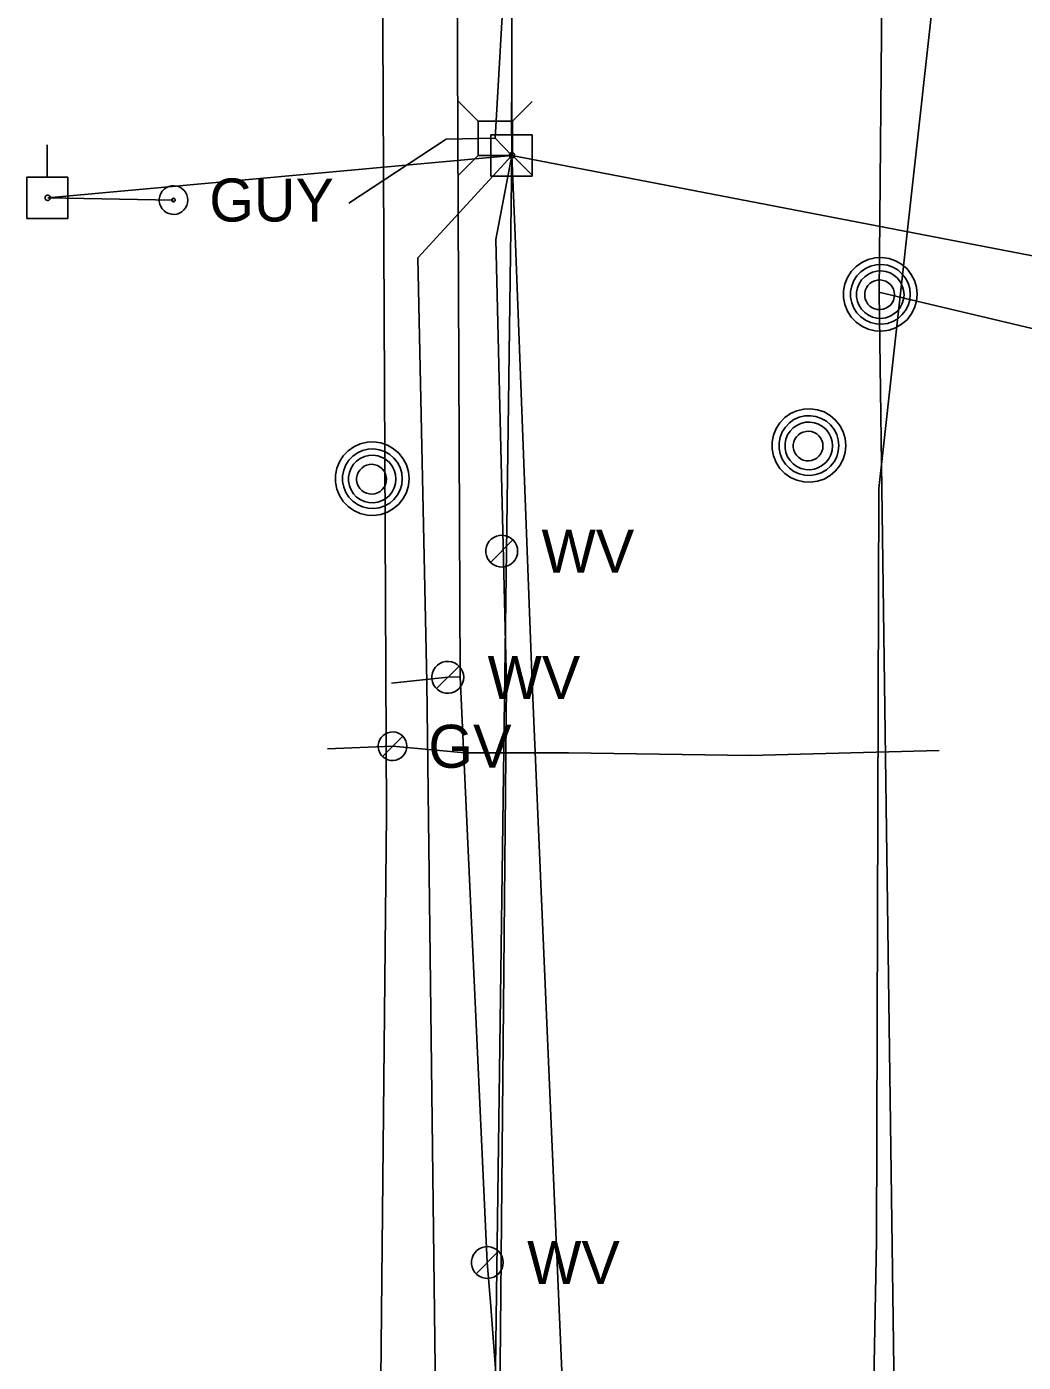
# Model space of a CAD drawing. Extents: x 600849 to 606371, y 330010 to 403088.
# Drawn here: x 601979.6 to 602068.8, y 363557.4 to 363677 of the extents above; entities that cross this region are included whole.
import ezdxf

# ---------------------------------------------------------------- set-up
doc = ezdxf.new("R2010")
doc.units = 0
for name, color, linetype in [('E_UTL_AG_Bold', 7, 'Continuous'), ('E_UTL_E_UG', 7, 'Continuous'), ('E_UTL_EGuyWire', 7, 'Continuous'), ('E_UTL_EPowerPole', 7, 'Continuous'), ('E_UTL_FO_UG', 7, 'Continuous'), ('E_UTL_G', 7, 'Continuous'), ('E_UTL_G_UG', 7, 'Continuous'), ('E_UTL_MH', 7, 'Continuous'), ('E_UTL_Overhead', 7, 'Continuous'), ('E_UTL_T_UG', 7, 'Continuous'), ('E_UTL_W', 7, 'Continuous'), ('E_UTL_W_UG', 7, 'Continuous')]:
    doc.layers.add(name, color=color, linetype=linetype)

msp = doc.modelspace()

# ---------------------------------------------------------------- linework, layer by layer
at = {"layer": 'E_UTL_AG_Bold'}
for points in [[(602019.99, 363668.55), (602018.23, 363670.31)], [(602023.08, 363668.55), (602024.83, 363670.31)], [(602023.08, 363668.55), (602019.99, 363668.55)], [(602019.99, 363668.55), (602019.99, 363665.46)], [(602023.08, 363665.46), (602023.08, 363668.55)], [(602019.99, 363665.46), (602018.23, 363663.71)], [(602019.99, 363665.46), (602023.08, 363665.46)], [(602023.08, 363665.46), (602024.83, 363663.71)]]:
    msp.add_lwpolyline(points, dxfattribs=at)
at = {"layer": 'E_UTL_E_UG'}
msp.add_lwpolyline([(602011.19, 363546.99), (602011.78, 363606.5), (602011.32, 363708.76), (602012.32, 363798.15), (602014.54, 363832.84), (602015.06, 363873.42), (602017.01, 363967.88)], dxfattribs=at)
at = {"layer": 'E_UTL_EGuyWire'}
msp.add_line((601992.72, 363661.48), (601981.47, 363661.68), dxfattribs=at)
for points in [[(601994.01, 363661.48), (601993.98, 363661.72), (601993.91, 363661.96), (601993.8, 363662.18), (601993.65, 363662.37), (601993.47, 363662.53), (601993.26, 363662.65), (601993.03, 363662.73), (601992.78, 363662.76), (601992.54, 363662.75), (601992.3, 363662.69), (601992.08, 363662.59), (601991.88, 363662.45), (601991.71, 363662.27), (601991.58, 363662.07), (601991.49, 363661.84), (601991.45, 363661.6), (601991.45, 363661.36), (601991.49, 363661.12), (601991.58, 363660.89), (601991.71, 363660.69), (601991.88, 363660.51), (601992.08, 363660.37), (601992.3, 363660.27), (601992.54, 363660.21), (601992.78, 363660.2), (601993.03, 363660.23), (601993.26, 363660.31), (601993.47, 363660.44), (601993.65, 363660.6), (601993.8, 363660.79), (601993.91, 363661), (601993.98, 363661.24), (601994.01, 363661.48)], [(601992.88, 363661.48), (601992.88, 363661.51), (601992.87, 363661.54), (601992.86, 363661.57), (601992.84, 363661.59), (601992.82, 363661.61), (601992.79, 363661.63), (601992.76, 363661.64), (601992.73, 363661.64), (601992.7, 363661.64), (601992.67, 363661.63), (601992.64, 363661.62), (601992.62, 363661.6), (601992.6, 363661.58), (601992.58, 363661.56), (601992.57, 363661.53), (601992.56, 363661.5), (601992.56, 363661.47), (601992.57, 363661.44), (601992.58, 363661.41), (601992.6, 363661.38), (601992.62, 363661.36), (601992.64, 363661.34), (601992.67, 363661.33), (601992.7, 363661.32), (601992.73, 363661.32), (601992.76, 363661.33), (601992.79, 363661.34), (601992.82, 363661.35), (601992.84, 363661.37), (601992.86, 363661.39), (601992.87, 363661.42), (601992.88, 363661.45), (601992.88, 363661.48)]]:
    msp.add_lwpolyline(points, dxfattribs=at)
at = {"layer": 'E_UTL_EPowerPole'}
for points in [[(602022.99, 363667.33), (602022.99, 363670.23)], [(602024.83, 363667.33), (602021.14, 363667.33)], [(602021.14, 363667.33), (602021.14, 363663.63)], [(602024.83, 363663.63), (602024.83, 363667.33)], [(601981.43, 363663.53), (601981.43, 363666.43)], [(602023.26, 363665.48), (602023.25, 363665.53), (602023.24, 363665.57), (602023.22, 363665.61), (602023.19, 363665.65), (602023.16, 363665.68), (602023.12, 363665.7), (602023.08, 363665.71), (602023.03, 363665.72), (602022.99, 363665.72), (602022.94, 363665.71), (602022.9, 363665.69), (602022.86, 363665.66), (602022.83, 363665.63), (602022.81, 363665.59), (602022.79, 363665.55), (602022.78, 363665.51), (602022.78, 363665.46), (602022.79, 363665.42), (602022.81, 363665.37), (602022.83, 363665.34), (602022.86, 363665.3), (602022.9, 363665.28), (602022.94, 363665.26), (602022.99, 363665.25), (602023.03, 363665.24), (602023.08, 363665.25), (602023.12, 363665.27), (602023.16, 363665.29), (602023.19, 363665.32), (602023.22, 363665.35), (602023.24, 363665.39), (602023.25, 363665.44), (602023.26, 363665.48)], [(601983.28, 363663.53), (601979.59, 363663.53)], [(601979.59, 363663.53), (601979.59, 363659.83)], [(601983.28, 363659.83), (601983.28, 363663.53)], [(602021.14, 363663.63), (602024.83, 363663.63)], [(601981.7, 363661.68), (601981.7, 363661.73), (601981.69, 363661.77), (601981.67, 363661.81), (601981.64, 363661.85), (601981.6, 363661.88), (601981.57, 363661.9), (601981.52, 363661.92), (601981.48, 363661.92), (601981.43, 363661.92), (601981.39, 363661.91), (601981.35, 363661.89), (601981.31, 363661.86), (601981.28, 363661.83), (601981.25, 363661.79), (601981.24, 363661.75), (601981.23, 363661.71), (601981.23, 363661.66), (601981.24, 363661.62), (601981.25, 363661.57), (601981.28, 363661.54), (601981.31, 363661.5), (601981.35, 363661.48), (601981.39, 363661.46), (601981.43, 363661.45), (601981.48, 363661.45), (601981.52, 363661.45), (601981.57, 363661.47), (601981.6, 363661.49), (601981.64, 363661.52), (601981.67, 363661.55), (601981.69, 363661.59), (601981.7, 363661.64), (601981.7, 363661.68)], [(601979.59, 363659.83), (601983.28, 363659.83)]]:
    msp.add_lwpolyline(points, dxfattribs=at)
at = {"layer": 'E_UTL_FO_UG'}
for points in [[(602018.89, 363234.82), (602015.7, 363236.2), (602015.45, 363252.39), (602015.2, 363298.62), (602016.31, 363359.18), (602016.36, 363412.87), (602014.83, 363477.07), (602015, 363510.18), (602016.42, 363534.87), (602015.4, 363618.31), (602014.6, 363656.31), (602023.02, 363665.48), (602021.53, 363667.01), (602024.62, 363721.06), (602024.12, 363803.03), (602022.89, 363819.62), (602023.54, 363821), (602021.77, 363822.04), (602014.54, 363832.84), (602015.06, 363873.42), (602017.07, 363970.24)], [(602005.75, 363342.34), (602019.42, 363343.61), (602020.52, 363346.31), (602024.58, 363388.43), (602025.92, 363417.67), (602030.34, 363473.3), (602029.86, 363502.22), (602028.38, 363535.82), (602024.84, 363618.3), (602023.3, 363658.33), (602023.02, 363665.48), (602021.53, 363667.01), (602017.12, 363666.92), (602008.42, 363661.2)], [(602001.38, 363477.52), (602010.34, 363483.77), (602021.43, 363500.36), (602022.52, 363506.41), (602021.76, 363534.75), (602022.52, 363618.14), (602021.58, 363657.95), (602023.02, 363665.48)], [(602055.87, 363653.22), (602071.85, 363649.44), (602148.89, 363639.58)]]:
    msp.add_lwpolyline(points, dxfattribs=at)
at = {"layer": 'E_UTL_G'}
for points in [[(602013.61, 363612.58), (602013.59, 363612.82), (602013.52, 363613.06), (602013.41, 363613.27), (602013.26, 363613.47), (602013.07, 363613.63), (602012.86, 363613.75), (602012.63, 363613.83), (602012.39, 363613.86), (602012.15, 363613.85), (602011.91, 363613.79), (602011.69, 363613.69), (602011.49, 363613.55), (602011.32, 363613.37), (602011.19, 363613.17), (602011.1, 363612.94), (602011.05, 363612.7), (602011.05, 363612.46), (602011.1, 363612.22), (602011.19, 363611.99), (602011.32, 363611.79), (602011.49, 363611.61), (602011.69, 363611.47), (602011.91, 363611.37), (602012.15, 363611.31), (602012.39, 363611.3), (602012.63, 363611.33), (602012.86, 363611.41), (602013.07, 363611.53), (602013.26, 363611.69), (602013.41, 363611.89), (602013.52, 363612.1), (602013.59, 363612.34), (602013.61, 363612.58)], [(602011.42, 363611.67), (602013.24, 363613.49)]]:
    msp.add_lwpolyline(points, dxfattribs=at)
at = {"layer": 'E_UTL_G_UG'}
for points in [[(602060.01, 363468.19), (602056.39, 363468.6), (602054.36, 363500.64), (602055.64, 363568.29), (602055.85, 363635.67), (602060.53, 363677.93), (602062.03, 363722.09), (602061.42, 363727.86), (602062.56, 363759.29), (602062.45, 363800.12), (602062.87, 363849.24), (602063.19, 363928.76), (602063.38, 364018.14), (602063.76, 364116.5), (602064.83, 364174.35), (602065.21, 364233.32), (602065.84, 364329.41), (602065.08, 364438.96)], [(602006.52, 363612.34), (602012.33, 363612.58), (602018.79, 363611.99), (602028.07, 363611.98), (602044.35, 363611.74), (602061.27, 363612.2)]]:
    msp.add_lwpolyline(points, dxfattribs=at)
at = {"layer": 'E_UTL_MH'}
for points in [[(602059.29, 363653.05), (602059.23, 363653.67), (602059.05, 363654.27), (602058.76, 363654.83), (602058.38, 363655.32), (602057.9, 363655.73), (602057.36, 363656.05), (602056.77, 363656.25), (602056.14, 363656.34), (602055.52, 363656.31), (602054.91, 363656.16), (602054.34, 363655.9), (602053.83, 363655.54), (602053.39, 363655.09), (602053.05, 363654.56), (602052.82, 363653.98), (602052.7, 363653.36), (602052.7, 363652.73), (602052.82, 363652.12), (602053.05, 363651.53), (602053.39, 363651.01), (602053.83, 363650.55), (602054.34, 363650.19), (602054.91, 363649.93), (602055.52, 363649.78), (602056.14, 363649.75), (602056.77, 363649.84), (602057.36, 363650.04), (602057.9, 363650.36), (602058.38, 363650.77), (602058.76, 363651.26), (602059.05, 363651.82), (602059.23, 363652.42), (602059.29, 363653.05)], [(602058.67, 363653.04), (602058.62, 363653.55), (602058.48, 363654.04), (602058.25, 363654.49), (602057.93, 363654.89), (602057.55, 363655.22), (602057.11, 363655.48), (602056.63, 363655.64), (602056.12, 363655.72), (602055.61, 363655.69), (602055.12, 363655.57), (602054.66, 363655.36), (602054.24, 363655.06), (602053.89, 363654.7), (602053.62, 363654.27), (602053.43, 363653.8), (602053.33, 363653.3), (602053.33, 363652.79), (602053.43, 363652.29), (602053.62, 363651.81), (602053.89, 363651.39), (602054.24, 363651.02), (602054.66, 363650.72), (602055.12, 363650.51), (602055.61, 363650.39), (602056.12, 363650.37), (602056.63, 363650.44), (602057.11, 363650.61), (602057.55, 363650.86), (602057.93, 363651.19), (602058.25, 363651.59), (602058.48, 363652.05), (602058.62, 363652.53), (602058.67, 363653.04)], [(602058.11, 363653.01), (602058.07, 363653.42), (602057.96, 363653.8), (602057.77, 363654.16), (602057.52, 363654.48), (602057.21, 363654.75), (602056.86, 363654.95), (602056.48, 363655.08), (602056.08, 363655.14), (602055.68, 363655.12), (602055.28, 363655.02), (602054.92, 363654.86), (602054.59, 363654.62), (602054.31, 363654.33), (602054.09, 363653.99), (602053.94, 363653.61), (602053.86, 363653.22), (602053.86, 363652.81), (602053.94, 363652.41), (602054.09, 363652.04), (602054.31, 363651.7), (602054.59, 363651.4), (602054.92, 363651.17), (602055.28, 363651), (602055.68, 363650.91), (602056.08, 363650.89), (602056.48, 363650.94), (602056.86, 363651.08), (602057.21, 363651.28), (602057.52, 363651.54), (602057.77, 363651.86), (602057.96, 363652.22), (602058.07, 363652.61), (602058.11, 363653.01)], [(602057.25, 363653), (602057.23, 363653.25), (602057.16, 363653.49), (602057.04, 363653.72), (602056.89, 363653.92), (602056.69, 363654.08), (602056.48, 363654.21), (602056.24, 363654.29), (602055.99, 363654.33), (602055.73, 363654.32), (602055.49, 363654.26), (602055.26, 363654.15), (602055.05, 363654), (602054.87, 363653.82), (602054.74, 363653.61), (602054.64, 363653.37), (602054.6, 363653.12), (602054.6, 363652.87), (602054.64, 363652.62), (602054.74, 363652.39), (602054.87, 363652.17), (602055.05, 363651.99), (602055.26, 363651.84), (602055.49, 363651.74), (602055.73, 363651.68), (602055.99, 363651.67), (602056.24, 363651.7), (602056.48, 363651.79), (602056.69, 363651.91), (602056.89, 363652.08), (602057.04, 363652.28), (602057.16, 363652.5), (602057.23, 363652.75), (602057.25, 363653)], [(602052.89, 363639.5), (602052.84, 363640.13), (602052.66, 363640.73), (602052.37, 363641.29), (602051.98, 363641.78), (602051.51, 363642.19), (602050.97, 363642.51), (602050.37, 363642.71), (602049.75, 363642.8), (602049.13, 363642.77), (602048.52, 363642.62), (602047.94, 363642.36), (602047.43, 363642), (602047, 363641.54), (602046.66, 363641.02), (602046.43, 363640.43), (602046.31, 363639.82), (602046.31, 363639.19), (602046.43, 363638.57), (602046.66, 363637.99), (602047, 363637.46), (602047.43, 363637.01), (602047.94, 363636.65), (602048.52, 363636.39), (602049.13, 363636.24), (602049.75, 363636.21), (602050.37, 363636.3), (602050.97, 363636.5), (602051.51, 363636.82), (602051.98, 363637.23), (602052.37, 363637.72), (602052.66, 363638.28), (602052.84, 363638.88), (602052.89, 363639.5)], [(602052.28, 363639.5), (602052.23, 363640.01), (602052.09, 363640.49), (602051.85, 363640.95), (602051.54, 363641.35), (602051.16, 363641.68), (602050.71, 363641.93), (602050.23, 363642.1), (602049.73, 363642.17), (602049.22, 363642.15), (602048.73, 363642.03), (602048.26, 363641.82), (602047.85, 363641.52), (602047.5, 363641.15), (602047.22, 363640.73), (602047.03, 363640.25), (602046.94, 363639.75), (602046.94, 363639.25), (602047.03, 363638.75), (602047.22, 363638.27), (602047.5, 363637.84), (602047.85, 363637.48), (602048.26, 363637.18), (602048.73, 363636.97), (602049.22, 363636.85), (602049.73, 363636.83), (602050.23, 363636.9), (602050.71, 363637.06), (602051.16, 363637.32), (602051.54, 363637.65), (602051.85, 363638.05), (602052.09, 363638.5), (602052.23, 363638.99), (602052.28, 363639.5)], [(602051.72, 363639.47), (602051.68, 363639.87), (602051.56, 363640.26), (602051.38, 363640.62), (602051.13, 363640.94), (602050.82, 363641.21), (602050.47, 363641.41), (602050.09, 363641.54), (602049.69, 363641.6), (602049.28, 363641.58), (602048.89, 363641.48), (602048.52, 363641.31), (602048.19, 363641.08), (602047.91, 363640.79), (602047.69, 363640.45), (602047.54, 363640.07), (602047.47, 363639.67), (602047.47, 363639.27), (602047.54, 363638.87), (602047.69, 363638.5), (602047.91, 363638.15), (602048.19, 363637.86), (602048.52, 363637.63), (602048.89, 363637.46), (602049.28, 363637.36), (602049.69, 363637.34), (602050.09, 363637.4), (602050.47, 363637.53), (602050.82, 363637.74), (602051.13, 363638), (602051.38, 363638.32), (602051.56, 363638.68), (602051.68, 363639.07), (602051.72, 363639.47)], [(602050.86, 363639.46), (602050.84, 363639.71), (602050.77, 363639.95), (602050.65, 363640.18), (602050.49, 363640.37), (602050.3, 363640.54), (602050.08, 363640.67), (602049.84, 363640.75), (602049.59, 363640.79), (602049.34, 363640.77), (602049.09, 363640.71), (602048.86, 363640.61), (602048.66, 363640.46), (602048.48, 363640.28), (602048.34, 363640.07), (602048.25, 363639.83), (602048.2, 363639.58), (602048.2, 363639.33), (602048.25, 363639.08), (602048.34, 363638.85), (602048.48, 363638.63), (602048.66, 363638.45), (602048.86, 363638.3), (602049.09, 363638.2), (602049.34, 363638.14), (602049.59, 363638.13), (602049.84, 363638.16), (602050.08, 363638.24), (602050.3, 363638.37), (602050.49, 363638.54), (602050.65, 363638.74), (602050.77, 363638.96), (602050.84, 363639.2), (602050.86, 363639.46)], [(602013.82, 363636.54), (602013.76, 363637.16), (602013.58, 363637.76), (602013.29, 363638.32), (602012.9, 363638.81), (602012.43, 363639.22), (602011.89, 363639.54), (602011.29, 363639.74), (602010.67, 363639.83), (602010.05, 363639.8), (602009.44, 363639.65), (602008.87, 363639.39), (602008.35, 363639.03), (602007.92, 363638.58), (602007.58, 363638.05), (602007.35, 363637.47), (602007.23, 363636.85), (602007.23, 363636.22), (602007.35, 363635.61), (602007.58, 363635.02), (602007.92, 363634.5), (602008.35, 363634.04), (602008.87, 363633.68), (602009.44, 363633.42), (602010.05, 363633.27), (602010.67, 363633.24), (602011.29, 363633.33), (602011.89, 363633.53), (602012.43, 363633.85), (602012.9, 363634.26), (602013.29, 363634.75), (602013.58, 363635.31), (602013.76, 363635.91), (602013.82, 363636.54)], [(602013.2, 363636.53), (602013.15, 363637.04), (602013.01, 363637.53), (602012.78, 363637.98), (602012.46, 363638.38), (602012.08, 363638.71), (602011.64, 363638.97), (602011.15, 363639.13), (602010.65, 363639.21), (602010.14, 363639.18), (602009.65, 363639.06), (602009.19, 363638.85), (602008.77, 363638.55), (602008.42, 363638.19), (602008.14, 363637.76), (602007.96, 363637.29), (602007.86, 363636.79), (602007.86, 363636.28), (602007.96, 363635.78), (602008.14, 363635.3), (602008.42, 363634.88), (602008.77, 363634.51), (602009.19, 363634.21), (602009.65, 363634), (602010.14, 363633.88), (602010.65, 363633.86), (602011.15, 363633.93), (602011.64, 363634.1), (602012.08, 363634.35), (602012.46, 363634.68), (602012.78, 363635.08), (602013.01, 363635.54), (602013.15, 363636.02), (602013.2, 363636.53)], [(602012.64, 363636.5), (602012.6, 363636.91), (602012.48, 363637.29), (602012.3, 363637.65), (602012.05, 363637.97), (602011.74, 363638.24), (602011.39, 363638.44), (602011.01, 363638.57), (602010.61, 363638.63), (602010.21, 363638.61), (602009.81, 363638.51), (602009.44, 363638.35), (602009.11, 363638.11), (602008.83, 363637.82), (602008.62, 363637.48), (602008.47, 363637.1), (602008.39, 363636.71), (602008.39, 363636.3), (602008.47, 363635.9), (602008.62, 363635.53), (602008.83, 363635.19), (602009.11, 363634.89), (602009.44, 363634.66), (602009.81, 363634.49), (602010.21, 363634.4), (602010.61, 363634.38), (602011.01, 363634.43), (602011.39, 363634.57), (602011.74, 363634.77), (602012.05, 363635.03), (602012.3, 363635.35), (602012.48, 363635.71), (602012.6, 363636.1), (602012.64, 363636.5)], [(602011.78, 363636.49), (602011.76, 363636.74), (602011.69, 363636.98), (602011.57, 363637.21), (602011.41, 363637.41), (602011.22, 363637.57), (602011, 363637.7), (602010.76, 363637.78), (602010.51, 363637.82), (602010.26, 363637.81), (602010.01, 363637.75), (602009.78, 363637.64), (602009.58, 363637.49), (602009.4, 363637.31), (602009.27, 363637.1), (602009.17, 363636.86), (602009.12, 363636.61), (602009.12, 363636.36), (602009.17, 363636.11), (602009.27, 363635.88), (602009.4, 363635.66), (602009.58, 363635.48), (602009.78, 363635.33), (602010.01, 363635.23), (602010.26, 363635.17), (602010.51, 363635.16), (602010.76, 363635.19), (602011, 363635.28), (602011.22, 363635.4), (602011.41, 363635.57), (602011.57, 363635.77), (602011.69, 363635.99), (602011.76, 363636.24), (602011.78, 363636.49)]]:
    msp.add_lwpolyline(points, dxfattribs=at)
at = {"layer": 'E_UTL_Overhead'}
for points in [[(602014.48, 362518.11), (602015.76, 362635.51), (602015.72, 362824.59), (602019.86, 363008.4), (602015.51, 363112.13), (602019.7, 363230.46), (602017.88, 363240.62), (602020.53, 363264.51), (602020.79, 363276.96), (602020.36, 363337.42), (602022.05, 363392.76), (602020.76, 363497.69), (602023.02, 363665.48), (602022.89, 363819.62), (602023.8, 363946.92), (602023.98, 364037.98)], [(601981.47, 363661.68), (602023.02, 363665.48)], [(602023.02, 363665.48), (602149.5, 363641.08)]]:
    msp.add_lwpolyline(points, dxfattribs=at)
at = {"layer": 'E_UTL_T_UG'}
msp.add_lwpolyline([(602029, 361187.95), (602030.09, 361332.68), (602030.32, 361479.32), (602031.6, 361623.57), (602034.81, 361758.94), (602039.97, 361895.46), (602038.92, 362037.46), (602039.07, 362150.46), (602039.52, 362213.37), (602040.11, 362261.56), (602042.13, 362282.82), (602042.8, 362315.54), (602044.04, 362453.27), (602044.88, 362483.99), (602046.05, 362603.33), (602046.4, 362728.45), (602052.99, 362867.92), (602054.63, 363014.99), (602055.87, 363161.76), (602058.26, 363302.99), (602058.58, 363452.58), (602055.9, 363653.18), (602056.25, 363696.56), (602056.95, 363843.75)], dxfattribs=at)
at = {"layer": 'E_UTL_W'}
for points in [[(602023.53, 363630.05), (602023.51, 363630.32), (602023.43, 363630.58), (602023.3, 363630.82), (602023.14, 363631.03), (602022.93, 363631.21), (602022.7, 363631.34), (602022.44, 363631.43), (602022.17, 363631.47), (602021.9, 363631.46), (602021.64, 363631.4), (602021.39, 363631.28), (602021.17, 363631.13), (602020.98, 363630.93), (602020.84, 363630.7), (602020.74, 363630.45), (602020.69, 363630.18), (602020.69, 363629.91), (602020.74, 363629.65), (602020.84, 363629.39), (602020.98, 363629.17), (602021.17, 363628.97), (602021.39, 363628.81), (602021.64, 363628.7), (602021.9, 363628.64), (602022.17, 363628.62), (602022.44, 363628.66), (602022.7, 363628.75), (602022.93, 363628.89), (602023.14, 363629.06), (602023.3, 363629.28), (602023.43, 363629.52), (602023.51, 363629.78), (602023.53, 363630.05)], [(602021.1, 363629.04), (602023.11, 363631.06)], [(602018.71, 363618.75), (602018.68, 363619.02), (602018.6, 363619.28), (602018.48, 363619.52), (602018.31, 363619.73), (602018.11, 363619.91), (602017.87, 363620.04), (602017.62, 363620.13), (602017.35, 363620.17), (602017.08, 363620.16), (602016.81, 363620.1), (602016.57, 363619.98), (602016.35, 363619.83), (602016.16, 363619.63), (602016.01, 363619.4), (602015.91, 363619.15), (602015.86, 363618.88), (602015.86, 363618.61), (602015.91, 363618.35), (602016.01, 363618.09), (602016.16, 363617.87), (602016.35, 363617.67), (602016.57, 363617.51), (602016.81, 363617.4), (602017.08, 363617.34), (602017.35, 363617.32), (602017.62, 363617.36), (602017.87, 363617.45), (602018.11, 363617.59), (602018.31, 363617.76), (602018.48, 363617.98), (602018.6, 363618.22), (602018.68, 363618.48), (602018.71, 363618.75)], [(602016.27, 363617.74), (602018.29, 363619.76)], [(602022.24, 363566.35), (602022.21, 363566.62), (602022.14, 363566.88), (602022.01, 363567.12), (602021.85, 363567.34), (602021.64, 363567.51), (602021.41, 363567.65), (602021.15, 363567.74), (602020.88, 363567.78), (602020.61, 363567.76), (602020.35, 363567.7), (602020.1, 363567.59), (602019.88, 363567.43), (602019.69, 363567.23), (602019.55, 363567.01), (602019.45, 363566.75), (602019.39, 363566.49), (602019.39, 363566.22), (602019.45, 363565.95), (602019.55, 363565.7), (602019.69, 363565.47), (602019.88, 363565.27), (602020.1, 363565.12), (602020.35, 363565), (602020.61, 363564.94), (602020.88, 363564.93), (602021.15, 363564.97), (602021.41, 363565.05), (602021.64, 363565.19), (602021.85, 363565.37), (602022.01, 363565.58), (602022.14, 363565.82), (602022.21, 363566.08), (602022.24, 363566.35)], [(602019.81, 363565.34), (602021.82, 363567.36)]]:
    msp.add_lwpolyline(points, dxfattribs=at)
at = {"layer": 'E_UTL_W_UG'}
for points in [[(602037.08, 363327.83), (602037.22, 363362.53), (602030.46, 363375.16), (602031.31, 363399.91), (602027.9, 363472.29), (602021.1, 363562.8), (602020.81, 363566.35), (602018.4, 363618.8), (602017.83, 363750.6), (602021.63, 363983.02), (602021.43, 363987.51), (602020.81, 364087.06)], [(602018.4, 363618.8), (602017.28, 363618.75), (602012.24, 363618.24)]]:
    msp.add_lwpolyline(points, dxfattribs=at)

# ---------------------------------------------------------------- texts
at = {"layer": 'E_UTL_EGuyWire'}
msp.add_text('GUY', height=3.85, dxfattribs=at).set_placement((601995.93, 363659.56))
at = {"layer": 'E_UTL_G'}
msp.add_text('GV', height=3.85, dxfattribs=at).set_placement((602015.54, 363610.65))
at = {"layer": 'E_UTL_W'}
for p in [(602025.67, 363628.12), (602020.84, 363616.82), (602024.38, 363564.43)]:
    msp.add_text('WV', height=3.85, dxfattribs=at).set_placement(p)

doc.saveas('drawing.dxf')
